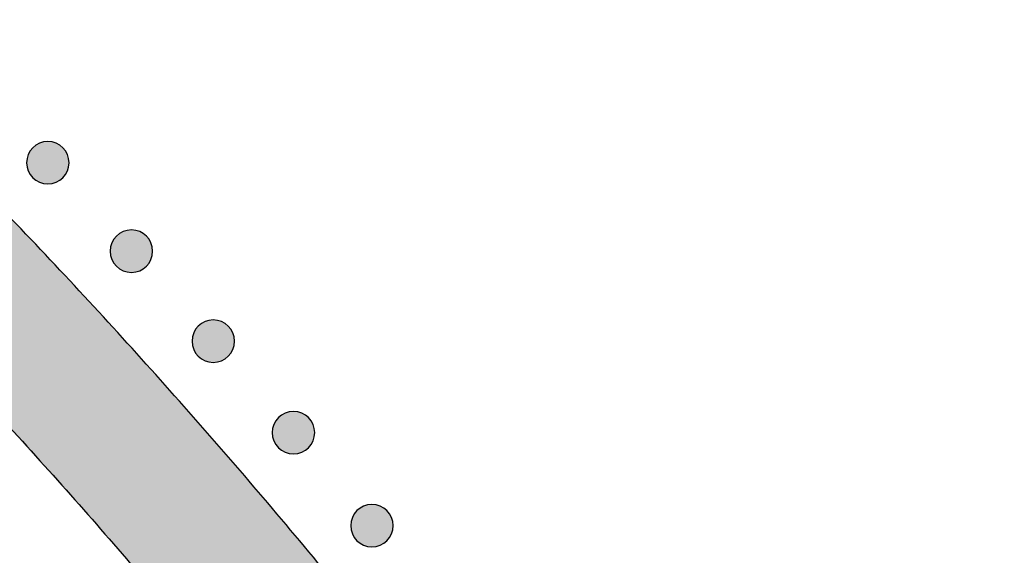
# Model space of a CAD drawing. Header units: millimetres. Extents: x -3873 to -97, y 912 to 4165.
# Tile 354 of 656: x -2939 to -2857, y 1802 to 1847. Entities that reach past the tile are written whole.
import ezdxf

# ---------------------------------------------------------------- set-up
doc = ezdxf.new("R2010")
doc.units = ezdxf.units.MM
doc.layers.add('pattern', color=7, linetype='Continuous', true_color=0x000000)

msp = doc.modelspace()

# ---------------------------------------------------------------- hatches: boundary and pattern name
at = {"layer": 'pattern'}
for points in [[(-2947.833, 1837.914), (-2954.574, 1844.549), (-2961.439, 1851.073), (-2968.426, 1857.481), (-2975.53, 1863.77), (-2982.75, 1869.936), (-2990.082, 1875.978), (-2997.522, 1881.891), (-3005.068, 1887.673), (-3012.716, 1893.321), (-3020.461, 1898.833), (-3028.301, 1904.205), (-3036.232, 1909.437), (-3044.249, 1914.525), (-3052.349, 1919.467), (-3060.528, 1924.261), (-3068.782, 1928.906), (-3067.068, 1914.178), (-3052.065, 1905.251), (-3037.344, 1895.816), (-3022.932, 1885.888), (-3008.853, 1875.481), (-2995.131, 1864.614), (-2981.789, 1853.304), (-2968.847, 1841.571), (-2956.326, 1829.436), (-2944.216, 1816.892), (-2932.507, 1803.928), (-2921.223, 1790.564), (-2910.382, 1776.822), (-2900.002, 1762.723), (-2890.101, 1748.292), (-2880.695, 1733.554), (-2871.796, 1718.533), (-2857.071, 1716.791), (-2861.7, 1725.054), (-2866.479, 1733.242), (-2871.406, 1741.352), (-2876.478, 1749.379), (-2881.695, 1757.319), (-2887.052, 1765.169), (-2892.549, 1772.925), (-2898.183, 1780.584), (-2903.95, 1788.14), (-2909.849, 1795.592), (-2915.877, 1802.935), (-2922.03, 1810.167), (-2928.305, 1817.284), (-2934.699, 1824.282), (-2941.21, 1831.16)], [(-2938.187, 1835.82), (-2938.159, 1835.848), (-2938.13, 1835.875), (-2938.1, 1835.901), (-2938.069, 1835.928), (-2938.037, 1835.953), (-2938.005, 1835.979), (-2937.972, 1836.003), (-2937.937, 1836.027), (-2937.902, 1836.051), (-2937.867, 1836.073), (-2937.83, 1836.095), (-2937.793, 1836.116), (-2937.755, 1836.137), (-2937.716, 1836.157), (-2937.677, 1836.175), (-2937.637, 1836.193), (-2937.596, 1836.21), (-2937.554, 1836.226), (-2937.513, 1836.241), (-2937.47, 1836.255), (-2937.427, 1836.269), (-2937.384, 1836.281), (-2937.34, 1836.291), (-2937.295, 1836.301), (-2937.251, 1836.31), (-2937.206, 1836.318), (-2937.16, 1836.324), (-2937.115, 1836.329), (-2937.069, 1836.333), (-2937.024, 1836.336), (-2936.978, 1836.338), (-2936.932, 1836.339), (-2936.886, 1836.338), (-2936.84, 1836.336), (-2936.794, 1836.333), (-2936.748, 1836.329), (-2936.703, 1836.324), (-2936.658, 1836.317), (-2936.613, 1836.309), (-2936.568, 1836.301), (-2936.524, 1836.291), (-2936.48, 1836.28), (-2936.437, 1836.268), (-2936.394, 1836.254), (-2936.351, 1836.24), (-2936.309, 1836.225), (-2936.268, 1836.209), (-2936.227, 1836.192), (-2936.187, 1836.174), (-2936.148, 1836.155), (-2936.109, 1836.135), (-2936.071, 1836.115), (-2936.034, 1836.094), (-2935.997, 1836.071), (-2935.962, 1836.049), (-2935.927, 1836.025), (-2935.893, 1836.001), (-2935.859, 1835.977), (-2935.827, 1835.951), (-2935.795, 1835.925), (-2935.765, 1835.899), (-2935.735, 1835.872), (-2935.706, 1835.845), (-2935.678, 1835.818), (-2935.65, 1835.79), (-2935.623, 1835.76), (-2935.596, 1835.731), (-2935.57, 1835.7), (-2935.544, 1835.668), (-2935.519, 1835.636), (-2935.494, 1835.602), (-2935.47, 1835.568), (-2935.447, 1835.533), (-2935.424, 1835.498), (-2935.402, 1835.461), (-2935.381, 1835.424), (-2935.361, 1835.386), (-2935.341, 1835.347), (-2935.322, 1835.308), (-2935.304, 1835.267), (-2935.287, 1835.227), (-2935.271, 1835.185), (-2935.256, 1835.143), (-2935.242, 1835.101), (-2935.229, 1835.058), (-2935.217, 1835.014), (-2935.206, 1834.97), (-2935.196, 1834.926), (-2935.188, 1834.882), (-2935.18, 1834.837), (-2935.174, 1834.791), (-2935.168, 1834.746), (-2935.164, 1834.7), (-2935.161, 1834.654), (-2935.16, 1834.608), (-2935.159, 1834.563), (-2935.16, 1834.517), (-2935.162, 1834.471), (-2935.165, 1834.425), (-2935.169, 1834.379), (-2935.174, 1834.334), (-2935.181, 1834.289), (-2935.188, 1834.244), (-2935.197, 1834.199), (-2935.207, 1834.155), (-2935.218, 1834.111), (-2935.23, 1834.067), (-2935.243, 1834.024), (-2935.257, 1833.982), (-2935.273, 1833.94), (-2935.289, 1833.899), (-2935.306, 1833.858), (-2935.324, 1833.818), (-2935.343, 1833.779), (-2935.362, 1833.74), (-2935.383, 1833.702), (-2935.404, 1833.665), (-2935.426, 1833.628), (-2935.449, 1833.592), (-2935.472, 1833.557), (-2935.496, 1833.523), (-2935.521, 1833.49), (-2935.546, 1833.458), (-2935.572, 1833.426), (-2935.598, 1833.395), (-2935.625, 1833.366), (-2935.652, 1833.337), (-2935.68, 1833.308), (-2935.708, 1833.281), (-2935.737, 1833.254), (-2935.767, 1833.227), (-2935.798, 1833.201), (-2935.83, 1833.175), (-2935.862, 1833.15), (-2935.895, 1833.125), (-2935.929, 1833.101), (-2935.964, 1833.078), (-2936, 1833.055), (-2936.037, 1833.033), (-2936.074, 1833.012), (-2936.112, 1832.992), (-2936.151, 1832.972), (-2936.19, 1832.953), (-2936.23, 1832.935), (-2936.271, 1832.918), (-2936.312, 1832.902), (-2936.354, 1832.887), (-2936.397, 1832.873), (-2936.44, 1832.86), (-2936.483, 1832.848), (-2936.527, 1832.837), (-2936.571, 1832.827), (-2936.616, 1832.819), (-2936.661, 1832.811), (-2936.706, 1832.805), (-2936.752, 1832.799), (-2936.798, 1832.795), (-2936.843, 1832.792), (-2936.889, 1832.79), (-2936.935, 1832.79), (-2936.981, 1832.791), (-2937.027, 1832.792), (-2937.073, 1832.795), (-2937.118, 1832.8), (-2937.164, 1832.805), (-2937.209, 1832.811), (-2937.254, 1832.819), (-2937.299, 1832.828), (-2937.343, 1832.838), (-2937.387, 1832.849), (-2937.43, 1832.861), (-2937.473, 1832.874), (-2937.516, 1832.888), (-2937.558, 1832.903), (-2937.599, 1832.919), (-2937.64, 1832.937), (-2937.68, 1832.955), (-2937.719, 1832.973), (-2937.758, 1832.993), (-2937.796, 1833.014), (-2937.833, 1833.035), (-2937.87, 1833.057), (-2937.905, 1833.08), (-2937.94, 1833.103), (-2937.974, 1833.127), (-2938.008, 1833.152), (-2938.04, 1833.177), (-2938.072, 1833.203), (-2938.102, 1833.229), (-2938.132, 1833.256), (-2938.161, 1833.283), (-2938.189, 1833.311), (-2938.217, 1833.339), (-2938.244, 1833.368), (-2938.271, 1833.398), (-2938.297, 1833.429), (-2938.323, 1833.46), (-2938.348, 1833.493), (-2938.372, 1833.526), (-2938.396, 1833.56), (-2938.42, 1833.595), (-2938.442, 1833.631), (-2938.464, 1833.667), (-2938.486, 1833.705), (-2938.506, 1833.743), (-2938.526, 1833.782), (-2938.545, 1833.821), (-2938.562, 1833.861), (-2938.579, 1833.902), (-2938.595, 1833.943), (-2938.611, 1833.985), (-2938.625, 1834.028), (-2938.638, 1834.071), (-2938.65, 1834.114), (-2938.661, 1834.158), (-2938.67, 1834.202), (-2938.679, 1834.247), (-2938.687, 1834.292), (-2938.693, 1834.337), (-2938.698, 1834.383), (-2938.703, 1834.428), (-2938.705, 1834.474), (-2938.707, 1834.52), (-2938.708, 1834.566), (-2938.707, 1834.612), (-2938.705, 1834.658), (-2938.702, 1834.704), (-2938.698, 1834.749), (-2938.693, 1834.795), (-2938.686, 1834.84), (-2938.679, 1834.885), (-2938.67, 1834.929), (-2938.66, 1834.974), (-2938.649, 1835.018), (-2938.637, 1835.061), (-2938.624, 1835.104), (-2938.609, 1835.147), (-2938.594, 1835.188), (-2938.578, 1835.23), (-2938.561, 1835.271), (-2938.543, 1835.311), (-2938.524, 1835.35), (-2938.505, 1835.389), (-2938.484, 1835.427), (-2938.463, 1835.464), (-2938.441, 1835.5), (-2938.418, 1835.536), (-2938.394, 1835.571), (-2938.37, 1835.605), (-2938.346, 1835.638), (-2938.32, 1835.671), (-2938.295, 1835.702), (-2938.268, 1835.733), (-2938.242, 1835.763), (-2938.214, 1835.792)], [(-2931.21, 1828.429), (-2931.182, 1828.457), (-2931.153, 1828.484), (-2931.123, 1828.51), (-2931.092, 1828.537), (-2931.061, 1828.562), (-2931.028, 1828.588), (-2930.995, 1828.612), (-2930.961, 1828.636), (-2930.926, 1828.66), (-2930.89, 1828.682), (-2930.854, 1828.704), (-2930.816, 1828.726), (-2930.778, 1828.746), (-2930.74, 1828.766), (-2930.7, 1828.784), (-2930.66, 1828.802), (-2930.619, 1828.819), (-2930.578, 1828.835), (-2930.536, 1828.85), (-2930.493, 1828.865), (-2930.45, 1828.878), (-2930.407, 1828.89), (-2930.363, 1828.901), (-2930.319, 1828.91), (-2930.274, 1828.919), (-2930.229, 1828.927), (-2930.184, 1828.933), (-2930.138, 1828.938), (-2930.093, 1828.942), (-2930.047, 1828.945), (-2930.001, 1828.947), (-2929.955, 1828.948), (-2929.909, 1828.947), (-2929.863, 1828.945), (-2929.818, 1828.942), (-2929.772, 1828.938), (-2929.726, 1828.933), (-2929.681, 1828.926), (-2929.636, 1828.918), (-2929.592, 1828.91), (-2929.547, 1828.9), (-2929.503, 1828.889), (-2929.46, 1828.877), (-2929.417, 1828.864), (-2929.375, 1828.849), (-2929.333, 1828.834), (-2929.291, 1828.818), (-2929.251, 1828.801), (-2929.211, 1828.783), (-2929.171, 1828.764), (-2929.132, 1828.744), (-2929.094, 1828.724), (-2929.057, 1828.703), (-2929.021, 1828.681), (-2928.985, 1828.658), (-2928.95, 1828.634), (-2928.916, 1828.61), (-2928.883, 1828.586), (-2928.85, 1828.56), (-2928.819, 1828.535), (-2928.788, 1828.508), (-2928.758, 1828.482), (-2928.729, 1828.454), (-2928.701, 1828.427), (-2928.674, 1828.399), (-2928.646, 1828.37), (-2928.62, 1828.34), (-2928.594, 1828.309), (-2928.568, 1828.277), (-2928.543, 1828.245), (-2928.518, 1828.211), (-2928.494, 1828.177), (-2928.471, 1828.142), (-2928.448, 1828.107), (-2928.426, 1828.07), (-2928.405, 1828.033), (-2928.384, 1827.995), (-2928.365, 1827.956), (-2928.346, 1827.917), (-2928.328, 1827.877), (-2928.311, 1827.836), (-2928.295, 1827.794), (-2928.28, 1827.752), (-2928.266, 1827.71), (-2928.253, 1827.667), (-2928.241, 1827.623), (-2928.23, 1827.58), (-2928.22, 1827.535), (-2928.211, 1827.491), (-2928.204, 1827.446), (-2928.197, 1827.4), (-2928.192, 1827.355), (-2928.188, 1827.309), (-2928.185, 1827.263), (-2928.183, 1827.218), (-2928.183, 1827.172), (-2928.183, 1827.126), (-2928.185, 1827.08), (-2928.188, 1827.034), (-2928.192, 1826.988), (-2928.198, 1826.943), (-2928.204, 1826.898), (-2928.212, 1826.853), (-2928.221, 1826.808), (-2928.23, 1826.764), (-2928.241, 1826.72), (-2928.254, 1826.676), (-2928.267, 1826.634), (-2928.281, 1826.591), (-2928.296, 1826.549), (-2928.312, 1826.508), (-2928.329, 1826.467), (-2928.347, 1826.427), (-2928.366, 1826.388), (-2928.386, 1826.349), (-2928.406, 1826.311), (-2928.428, 1826.274), (-2928.45, 1826.237), (-2928.472, 1826.201), (-2928.496, 1826.167), (-2928.52, 1826.132), (-2928.545, 1826.099), (-2928.57, 1826.067), (-2928.596, 1826.035), (-2928.622, 1826.005), (-2928.649, 1825.975), (-2928.676, 1825.946), (-2928.703, 1825.918), (-2928.732, 1825.89), (-2928.761, 1825.863), (-2928.791, 1825.836), (-2928.821, 1825.81), (-2928.853, 1825.784), (-2928.885, 1825.759), (-2928.919, 1825.734), (-2928.953, 1825.71), (-2928.988, 1825.687), (-2929.024, 1825.664), (-2929.06, 1825.642), (-2929.097, 1825.621), (-2929.135, 1825.601), (-2929.174, 1825.581), (-2929.214, 1825.562), (-2929.254, 1825.544), (-2929.294, 1825.527), (-2929.336, 1825.511), (-2929.378, 1825.496), (-2929.42, 1825.482), (-2929.463, 1825.469), (-2929.507, 1825.457), (-2929.551, 1825.446), (-2929.595, 1825.436), (-2929.64, 1825.428), (-2929.685, 1825.42), (-2929.73, 1825.414), (-2929.775, 1825.408), (-2929.821, 1825.404), (-2929.867, 1825.401), (-2929.913, 1825.4), (-2929.959, 1825.399), (-2930.004, 1825.4), (-2930.05, 1825.401), (-2930.096, 1825.405), (-2930.142, 1825.409), (-2930.187, 1825.414), (-2930.233, 1825.421), (-2930.277, 1825.428), (-2930.322, 1825.437), (-2930.366, 1825.447), (-2930.41, 1825.458), (-2930.454, 1825.47), (-2930.497, 1825.483), (-2930.539, 1825.497), (-2930.581, 1825.512), (-2930.622, 1825.529), (-2930.663, 1825.546), (-2930.703, 1825.564), (-2930.743, 1825.582), (-2930.781, 1825.602), (-2930.819, 1825.623), (-2930.857, 1825.644), (-2930.893, 1825.666), (-2930.929, 1825.689), (-2930.964, 1825.712), (-2930.998, 1825.736), (-2931.031, 1825.761), (-2931.063, 1825.786), (-2931.095, 1825.812), (-2931.126, 1825.838), (-2931.156, 1825.865), (-2931.185, 1825.892), (-2931.213, 1825.92), (-2931.24, 1825.948), (-2931.267, 1825.977), (-2931.294, 1826.007), (-2931.32, 1826.038), (-2931.346, 1826.069), (-2931.371, 1826.102), (-2931.396, 1826.135), (-2931.42, 1826.169), (-2931.443, 1826.204), (-2931.466, 1826.24), (-2931.488, 1826.277), (-2931.509, 1826.314), (-2931.53, 1826.352), (-2931.549, 1826.391), (-2931.568, 1826.43), (-2931.586, 1826.47), (-2931.603, 1826.511), (-2931.619, 1826.552), (-2931.634, 1826.594), (-2931.648, 1826.637), (-2931.661, 1826.68), (-2931.673, 1826.723), (-2931.684, 1826.767), (-2931.694, 1826.811), (-2931.703, 1826.856), (-2931.71, 1826.901), (-2931.717, 1826.946), (-2931.722, 1826.992), (-2931.726, 1827.037), (-2931.729, 1827.083), (-2931.731, 1827.129), (-2931.731, 1827.175), (-2931.731, 1827.221), (-2931.729, 1827.267), (-2931.726, 1827.313), (-2931.722, 1827.358), (-2931.716, 1827.404), (-2931.71, 1827.449), (-2931.702, 1827.494), (-2931.693, 1827.539), (-2931.683, 1827.583), (-2931.672, 1827.627), (-2931.66, 1827.67), (-2931.647, 1827.713), (-2931.633, 1827.756), (-2931.618, 1827.798), (-2931.602, 1827.839), (-2931.585, 1827.88), (-2931.567, 1827.92), (-2931.548, 1827.959), (-2931.528, 1827.998), (-2931.507, 1828.036), (-2931.486, 1828.073), (-2931.464, 1828.11), (-2931.441, 1828.145), (-2931.418, 1828.18), (-2931.394, 1828.214), (-2931.369, 1828.247), (-2931.344, 1828.28), (-2931.318, 1828.311), (-2931.292, 1828.342), (-2931.265, 1828.372), (-2931.238, 1828.401)], [(-2924.373, 1820.909), (-2924.345, 1820.937), (-2924.316, 1820.964), (-2924.286, 1820.99), (-2924.255, 1821.017), (-2924.224, 1821.042), (-2924.191, 1821.068), (-2924.158, 1821.092), (-2924.124, 1821.116), (-2924.089, 1821.14), (-2924.053, 1821.162), (-2924.017, 1821.184), (-2923.979, 1821.205), (-2923.941, 1821.226), (-2923.903, 1821.246), (-2923.863, 1821.264), (-2923.823, 1821.282), (-2923.782, 1821.299), (-2923.741, 1821.315), (-2923.699, 1821.33), (-2923.656, 1821.344), (-2923.613, 1821.358), (-2923.57, 1821.37), (-2923.526, 1821.38), (-2923.482, 1821.39), (-2923.437, 1821.399), (-2923.392, 1821.407), (-2923.347, 1821.413), (-2923.301, 1821.418), (-2923.256, 1821.422), (-2923.21, 1821.425), (-2923.164, 1821.427), (-2923.118, 1821.428), (-2923.072, 1821.427), (-2923.026, 1821.425), (-2922.981, 1821.422), (-2922.935, 1821.418), (-2922.889, 1821.413), (-2922.844, 1821.406), (-2922.799, 1821.398), (-2922.755, 1821.39), (-2922.71, 1821.38), (-2922.666, 1821.369), (-2922.623, 1821.357), (-2922.58, 1821.343), (-2922.537, 1821.329), (-2922.496, 1821.314), (-2922.454, 1821.298), (-2922.414, 1821.281), (-2922.373, 1821.263), (-2922.334, 1821.244), (-2922.295, 1821.224), (-2922.257, 1821.204), (-2922.22, 1821.183), (-2922.184, 1821.16), (-2922.148, 1821.138), (-2922.113, 1821.114), (-2922.079, 1821.09), (-2922.046, 1821.066), (-2922.013, 1821.04), (-2921.982, 1821.014), (-2921.951, 1820.988), (-2921.921, 1820.961), (-2921.892, 1820.934), (-2921.864, 1820.907), (-2921.836, 1820.879), (-2921.809, 1820.849), (-2921.783, 1820.82), (-2921.756, 1820.789), (-2921.731, 1820.757), (-2921.705, 1820.725), (-2921.681, 1820.691), (-2921.657, 1820.657), (-2921.633, 1820.622), (-2921.611, 1820.587), (-2921.589, 1820.55), (-2921.568, 1820.513), (-2921.547, 1820.475), (-2921.527, 1820.436), (-2921.509, 1820.397), (-2921.491, 1820.356), (-2921.474, 1820.316), (-2921.458, 1820.274), (-2921.443, 1820.232), (-2921.429, 1820.19), (-2921.416, 1820.147), (-2921.404, 1820.103), (-2921.393, 1820.059), (-2921.383, 1820.015), (-2921.374, 1819.971), (-2921.366, 1819.926), (-2921.36, 1819.88), (-2921.355, 1819.835), (-2921.351, 1819.789), (-2921.348, 1819.743), (-2921.346, 1819.697), (-2921.345, 1819.652), (-2921.346, 1819.606), (-2921.348, 1819.56), (-2921.351, 1819.514), (-2921.355, 1819.468), (-2921.36, 1819.423), (-2921.367, 1819.378), (-2921.375, 1819.333), (-2921.383, 1819.288), (-2921.393, 1819.244), (-2921.404, 1819.2), (-2921.416, 1819.156), (-2921.43, 1819.113), (-2921.444, 1819.071), (-2921.459, 1819.029), (-2921.475, 1818.988), (-2921.492, 1818.947), (-2921.51, 1818.907), (-2921.529, 1818.867), (-2921.549, 1818.829), (-2921.569, 1818.791), (-2921.59, 1818.754), (-2921.613, 1818.717), (-2921.635, 1818.681), (-2921.659, 1818.646), (-2921.683, 1818.612), (-2921.708, 1818.579), (-2921.733, 1818.547), (-2921.759, 1818.515), (-2921.785, 1818.484), (-2921.812, 1818.455), (-2921.839, 1818.426), (-2921.866, 1818.397), (-2921.895, 1818.37), (-2921.924, 1818.343), (-2921.953, 1818.316), (-2921.984, 1818.29), (-2922.016, 1818.264), (-2922.048, 1818.239), (-2922.082, 1818.214), (-2922.116, 1818.19), (-2922.151, 1818.167), (-2922.186, 1818.144), (-2922.223, 1818.122), (-2922.26, 1818.101), (-2922.298, 1818.081), (-2922.337, 1818.061), (-2922.377, 1818.042), (-2922.417, 1818.024), (-2922.457, 1818.007), (-2922.499, 1817.991), (-2922.541, 1817.976), (-2922.583, 1817.962), (-2922.626, 1817.949), (-2922.67, 1817.937), (-2922.714, 1817.926), (-2922.758, 1817.916), (-2922.803, 1817.908), (-2922.848, 1817.9), (-2922.893, 1817.894), (-2922.938, 1817.888), (-2922.984, 1817.884), (-2923.03, 1817.881), (-2923.076, 1817.879), (-2923.121, 1817.879), (-2923.167, 1817.88), (-2923.213, 1817.881), (-2923.259, 1817.884), (-2923.305, 1817.889), (-2923.35, 1817.894), (-2923.395, 1817.9), (-2923.44, 1817.908), (-2923.485, 1817.917), (-2923.529, 1817.927), (-2923.573, 1817.938), (-2923.617, 1817.95), (-2923.66, 1817.963), (-2923.702, 1817.977), (-2923.744, 1817.992), (-2923.785, 1818.008), (-2923.826, 1818.026), (-2923.866, 1818.044), (-2923.906, 1818.062), (-2923.944, 1818.082), (-2923.982, 1818.103), (-2924.019, 1818.124), (-2924.056, 1818.146), (-2924.092, 1818.169), (-2924.127, 1818.192), (-2924.161, 1818.216), (-2924.194, 1818.241), (-2924.226, 1818.266), (-2924.258, 1818.292), (-2924.289, 1818.318), (-2924.318, 1818.345), (-2924.347, 1818.372), (-2924.376, 1818.4), (-2924.403, 1818.428), (-2924.43, 1818.457), (-2924.457, 1818.487), (-2924.483, 1818.518), (-2924.509, 1818.549), (-2924.534, 1818.582), (-2924.559, 1818.615), (-2924.583, 1818.649), (-2924.606, 1818.684), (-2924.629, 1818.72), (-2924.651, 1818.756), (-2924.672, 1818.794), (-2924.692, 1818.832), (-2924.712, 1818.871), (-2924.731, 1818.91), (-2924.749, 1818.95), (-2924.766, 1818.991), (-2924.782, 1819.032), (-2924.797, 1819.074), (-2924.811, 1819.117), (-2924.824, 1819.16), (-2924.836, 1819.203), (-2924.847, 1819.247), (-2924.857, 1819.291), (-2924.866, 1819.336), (-2924.873, 1819.381), (-2924.88, 1819.426), (-2924.885, 1819.472), (-2924.889, 1819.517), (-2924.892, 1819.563), (-2924.894, 1819.609), (-2924.894, 1819.655), (-2924.893, 1819.701), (-2924.892, 1819.747), (-2924.889, 1819.793), (-2924.884, 1819.838), (-2924.879, 1819.884), (-2924.873, 1819.929), (-2924.865, 1819.974), (-2924.856, 1820.018), (-2924.846, 1820.063), (-2924.835, 1820.107), (-2924.823, 1820.15), (-2924.81, 1820.193), (-2924.796, 1820.236), (-2924.781, 1820.277), (-2924.765, 1820.319), (-2924.747, 1820.36), (-2924.729, 1820.4), (-2924.711, 1820.439), (-2924.691, 1820.478), (-2924.67, 1820.516), (-2924.649, 1820.553), (-2924.627, 1820.589), (-2924.604, 1820.625), (-2924.581, 1820.66), (-2924.557, 1820.694), (-2924.532, 1820.727), (-2924.507, 1820.76), (-2924.481, 1820.791), (-2924.455, 1820.822), (-2924.428, 1820.852), (-2924.401, 1820.881)], [(-2917.678, 1813.262), (-2917.65, 1813.29), (-2917.621, 1813.317), (-2917.591, 1813.344), (-2917.56, 1813.37), (-2917.528, 1813.396), (-2917.496, 1813.421), (-2917.463, 1813.446), (-2917.429, 1813.47), (-2917.394, 1813.493), (-2917.358, 1813.516), (-2917.321, 1813.538), (-2917.284, 1813.559), (-2917.246, 1813.579), (-2917.207, 1813.599), (-2917.168, 1813.618), (-2917.128, 1813.636), (-2917.087, 1813.653), (-2917.046, 1813.669), (-2917.004, 1813.684), (-2916.961, 1813.698), (-2916.918, 1813.711), (-2916.875, 1813.723), (-2916.831, 1813.734), (-2916.786, 1813.744), (-2916.742, 1813.752), (-2916.697, 1813.76), (-2916.652, 1813.766), (-2916.606, 1813.772), (-2916.56, 1813.776), (-2916.515, 1813.779), (-2916.469, 1813.78), (-2916.423, 1813.781), (-2916.377, 1813.78), (-2916.331, 1813.778), (-2916.285, 1813.775), (-2916.24, 1813.771), (-2916.194, 1813.766), (-2916.149, 1813.759), (-2916.104, 1813.752), (-2916.059, 1813.743), (-2916.015, 1813.733), (-2915.971, 1813.722), (-2915.928, 1813.71), (-2915.885, 1813.697), (-2915.842, 1813.683), (-2915.8, 1813.668), (-2915.759, 1813.651), (-2915.718, 1813.634), (-2915.678, 1813.616), (-2915.639, 1813.597), (-2915.6, 1813.578), (-2915.562, 1813.557), (-2915.525, 1813.536), (-2915.488, 1813.514), (-2915.453, 1813.491), (-2915.418, 1813.468), (-2915.384, 1813.444), (-2915.35, 1813.419), (-2915.318, 1813.394), (-2915.286, 1813.368), (-2915.256, 1813.342), (-2915.226, 1813.315), (-2915.197, 1813.288), (-2915.169, 1813.26), (-2915.141, 1813.232), (-2915.114, 1813.203), (-2915.087, 1813.173), (-2915.061, 1813.142), (-2915.035, 1813.111), (-2915.01, 1813.078), (-2914.986, 1813.045), (-2914.962, 1813.011), (-2914.938, 1812.976), (-2914.915, 1812.94), (-2914.894, 1812.903), (-2914.872, 1812.866), (-2914.852, 1812.828), (-2914.832, 1812.789), (-2914.813, 1812.75), (-2914.795, 1812.71), (-2914.778, 1812.669), (-2914.762, 1812.628), (-2914.747, 1812.586), (-2914.733, 1812.543), (-2914.72, 1812.5), (-2914.708, 1812.457), (-2914.697, 1812.413), (-2914.687, 1812.369), (-2914.679, 1812.324), (-2914.671, 1812.279), (-2914.665, 1812.234), (-2914.66, 1812.188), (-2914.655, 1812.143), (-2914.652, 1812.097), (-2914.651, 1812.051), (-2914.65, 1812.005), (-2914.651, 1811.959), (-2914.653, 1811.913), (-2914.656, 1811.867), (-2914.66, 1811.822), (-2914.665, 1811.776), (-2914.672, 1811.731), (-2914.679, 1811.686), (-2914.688, 1811.641), (-2914.698, 1811.597), (-2914.709, 1811.553), (-2914.721, 1811.51), (-2914.734, 1811.467), (-2914.748, 1811.424), (-2914.764, 1811.382), (-2914.78, 1811.341), (-2914.797, 1811.3), (-2914.815, 1811.26), (-2914.834, 1811.221), (-2914.853, 1811.182), (-2914.874, 1811.144), (-2914.895, 1811.107), (-2914.917, 1811.07), (-2914.94, 1811.035), (-2914.963, 1811), (-2914.988, 1810.966), (-2915.012, 1810.933), (-2915.038, 1810.9), (-2915.063, 1810.869), (-2915.09, 1810.838), (-2915.116, 1810.808), (-2915.144, 1810.779), (-2915.171, 1810.751), (-2915.199, 1810.723), (-2915.228, 1810.696), (-2915.258, 1810.669), (-2915.289, 1810.643), (-2915.321, 1810.618), (-2915.353, 1810.592), (-2915.386, 1810.568), (-2915.421, 1810.544), (-2915.455, 1810.52), (-2915.491, 1810.498), (-2915.528, 1810.476), (-2915.565, 1810.454), (-2915.603, 1810.434), (-2915.642, 1810.414), (-2915.681, 1810.396), (-2915.721, 1810.378), (-2915.762, 1810.361), (-2915.803, 1810.345), (-2915.845, 1810.329), (-2915.888, 1810.315), (-2915.931, 1810.302), (-2915.974, 1810.29), (-2916.018, 1810.279), (-2916.063, 1810.27), (-2916.107, 1810.261), (-2916.152, 1810.253), (-2916.197, 1810.247), (-2916.243, 1810.242), (-2916.289, 1810.238), (-2916.334, 1810.235), (-2916.38, 1810.233), (-2916.426, 1810.232), (-2916.472, 1810.233), (-2916.518, 1810.235), (-2916.564, 1810.238), (-2916.609, 1810.242), (-2916.655, 1810.247), (-2916.7, 1810.254), (-2916.745, 1810.262), (-2916.79, 1810.27), (-2916.834, 1810.28), (-2916.878, 1810.291), (-2916.921, 1810.303), (-2916.964, 1810.316), (-2917.007, 1810.331), (-2917.049, 1810.346), (-2917.09, 1810.362), (-2917.131, 1810.379), (-2917.171, 1810.397), (-2917.21, 1810.416), (-2917.249, 1810.435), (-2917.287, 1810.456), (-2917.324, 1810.477), (-2917.361, 1810.499), (-2917.396, 1810.522), (-2917.431, 1810.546), (-2917.465, 1810.57), (-2917.499, 1810.594), (-2917.531, 1810.62), (-2917.563, 1810.645), (-2917.593, 1810.672), (-2917.623, 1810.698), (-2917.652, 1810.726), (-2917.68, 1810.753), (-2917.708, 1810.781), (-2917.735, 1810.81), (-2917.762, 1810.84), (-2917.788, 1810.871), (-2917.814, 1810.903), (-2917.839, 1810.935), (-2917.863, 1810.969), (-2917.887, 1811.003), (-2917.911, 1811.038), (-2917.934, 1811.073), (-2917.956, 1811.11), (-2917.977, 1811.147), (-2917.997, 1811.185), (-2918.017, 1811.224), (-2918.036, 1811.263), (-2918.054, 1811.303), (-2918.071, 1811.344), (-2918.087, 1811.386), (-2918.102, 1811.428), (-2918.116, 1811.47), (-2918.129, 1811.513), (-2918.141, 1811.556), (-2918.152, 1811.6), (-2918.162, 1811.645), (-2918.17, 1811.689), (-2918.178, 1811.734), (-2918.184, 1811.78), (-2918.19, 1811.825), (-2918.194, 1811.871), (-2918.197, 1811.917), (-2918.198, 1811.962), (-2918.199, 1812.008), (-2918.198, 1812.054), (-2918.196, 1812.1), (-2918.193, 1812.146), (-2918.189, 1812.192), (-2918.184, 1812.237), (-2918.177, 1812.282), (-2918.17, 1812.327), (-2918.161, 1812.372), (-2918.151, 1812.416), (-2918.14, 1812.46), (-2918.128, 1812.503), (-2918.115, 1812.546), (-2918.101, 1812.589), (-2918.085, 1812.631), (-2918.069, 1812.672), (-2918.052, 1812.713), (-2918.034, 1812.753), (-2918.015, 1812.792), (-2917.996, 1812.831), (-2917.975, 1812.869), (-2917.954, 1812.906), (-2917.932, 1812.943), (-2917.909, 1812.979), (-2917.886, 1813.013), (-2917.861, 1813.047), (-2917.837, 1813.081), (-2917.812, 1813.113), (-2917.786, 1813.145), (-2917.759, 1813.175), (-2917.733, 1813.205), (-2917.706, 1813.234)], [(-2911.127, 1805.492), (-2911.099, 1805.519), (-2911.07, 1805.547), (-2911.04, 1805.573), (-2911.009, 1805.6), (-2910.977, 1805.625), (-2910.945, 1805.65), (-2910.912, 1805.675), (-2910.877, 1805.699), (-2910.842, 1805.722), (-2910.807, 1805.745), (-2910.77, 1805.767), (-2910.733, 1805.788), (-2910.695, 1805.809), (-2910.656, 1805.828), (-2910.617, 1805.847), (-2910.577, 1805.865), (-2910.536, 1805.882), (-2910.494, 1805.898), (-2910.452, 1805.913), (-2910.41, 1805.927), (-2910.367, 1805.94), (-2910.324, 1805.952), (-2910.28, 1805.963), (-2910.235, 1805.973), (-2910.191, 1805.982), (-2910.146, 1805.989), (-2910.1, 1805.996), (-2910.055, 1806.001), (-2910.009, 1806.005), (-2909.964, 1806.008), (-2909.918, 1806.01), (-2909.872, 1806.01), (-2909.826, 1806.01), (-2909.78, 1806.008), (-2909.734, 1806.005), (-2909.688, 1806.001), (-2909.643, 1805.995), (-2909.598, 1805.989), (-2909.553, 1805.981), (-2909.508, 1805.972), (-2909.464, 1805.963), (-2909.42, 1805.952), (-2909.377, 1805.939), (-2909.334, 1805.926), (-2909.291, 1805.912), (-2909.249, 1805.897), (-2909.208, 1805.881), (-2909.167, 1805.864), (-2909.127, 1805.846), (-2909.088, 1805.827), (-2909.049, 1805.807), (-2909.011, 1805.787), (-2908.974, 1805.765), (-2908.937, 1805.743), (-2908.902, 1805.721), (-2908.867, 1805.697), (-2908.833, 1805.673), (-2908.799, 1805.648), (-2908.767, 1805.623), (-2908.735, 1805.597), (-2908.705, 1805.571), (-2908.675, 1805.544), (-2908.646, 1805.517), (-2908.618, 1805.49), (-2908.59, 1805.461), (-2908.563, 1805.432), (-2908.536, 1805.402), (-2908.51, 1805.372), (-2908.484, 1805.34), (-2908.459, 1805.308), (-2908.434, 1805.274), (-2908.41, 1805.24), (-2908.387, 1805.205), (-2908.364, 1805.169), (-2908.342, 1805.133), (-2908.321, 1805.096), (-2908.301, 1805.058), (-2908.281, 1805.019), (-2908.262, 1804.979), (-2908.244, 1804.939), (-2908.227, 1804.899), (-2908.211, 1804.857), (-2908.196, 1804.815), (-2908.182, 1804.773), (-2908.169, 1804.73), (-2908.157, 1804.686), (-2908.146, 1804.642), (-2908.136, 1804.598), (-2908.128, 1804.553), (-2908.12, 1804.508), (-2908.114, 1804.463), (-2908.108, 1804.418), (-2908.104, 1804.372), (-2908.101, 1804.326), (-2908.1, 1804.28), (-2908.099, 1804.234), (-2908.1, 1804.189), (-2908.102, 1804.143), (-2908.105, 1804.097), (-2908.109, 1804.051), (-2908.114, 1804.006), (-2908.121, 1803.961), (-2908.128, 1803.916), (-2908.137, 1803.871), (-2908.147, 1803.827), (-2908.158, 1803.783), (-2908.17, 1803.739), (-2908.183, 1803.696), (-2908.197, 1803.654), (-2908.213, 1803.612), (-2908.229, 1803.571), (-2908.246, 1803.53), (-2908.264, 1803.49), (-2908.283, 1803.45), (-2908.302, 1803.412), (-2908.323, 1803.374), (-2908.344, 1803.336), (-2908.366, 1803.3), (-2908.389, 1803.264), (-2908.412, 1803.229), (-2908.436, 1803.195), (-2908.461, 1803.162), (-2908.486, 1803.13), (-2908.512, 1803.098), (-2908.538, 1803.067), (-2908.565, 1803.037), (-2908.592, 1803.008), (-2908.62, 1802.98), (-2908.648, 1802.953), (-2908.677, 1802.926), (-2908.707, 1802.899), (-2908.738, 1802.873), (-2908.769, 1802.847), (-2908.802, 1802.822), (-2908.835, 1802.797), (-2908.869, 1802.773), (-2908.904, 1802.75), (-2908.94, 1802.727), (-2908.977, 1802.705), (-2909.014, 1802.684), (-2909.052, 1802.663), (-2909.091, 1802.644), (-2909.13, 1802.625), (-2909.17, 1802.607), (-2909.211, 1802.59), (-2909.252, 1802.574), (-2909.294, 1802.559), (-2909.337, 1802.545), (-2909.38, 1802.532), (-2909.423, 1802.52), (-2909.467, 1802.509), (-2909.511, 1802.499), (-2909.556, 1802.49), (-2909.601, 1802.483), (-2909.646, 1802.476), (-2909.692, 1802.471), (-2909.737, 1802.467), (-2909.783, 1802.464), (-2909.829, 1802.462), (-2909.875, 1802.462), (-2909.921, 1802.462), (-2909.967, 1802.464), (-2910.013, 1802.467), (-2910.058, 1802.471), (-2910.104, 1802.477), (-2910.149, 1802.483), (-2910.194, 1802.491), (-2910.239, 1802.5), (-2910.283, 1802.51), (-2910.327, 1802.521), (-2910.37, 1802.533), (-2910.413, 1802.546), (-2910.456, 1802.56), (-2910.498, 1802.575), (-2910.539, 1802.591), (-2910.58, 1802.608), (-2910.62, 1802.626), (-2910.659, 1802.645), (-2910.698, 1802.665), (-2910.736, 1802.686), (-2910.773, 1802.707), (-2910.81, 1802.729), (-2910.845, 1802.752), (-2910.88, 1802.775), (-2910.914, 1802.799), (-2910.948, 1802.824), (-2910.98, 1802.849), (-2911.012, 1802.875), (-2911.042, 1802.901), (-2911.072, 1802.928), (-2911.101, 1802.955), (-2911.129, 1802.983), (-2911.157, 1803.011), (-2911.184, 1803.04), (-2911.211, 1803.07), (-2911.237, 1803.101), (-2911.262, 1803.132), (-2911.288, 1803.165), (-2911.312, 1803.198), (-2911.336, 1803.232), (-2911.36, 1803.267), (-2911.382, 1803.303), (-2911.404, 1803.339), (-2911.426, 1803.377), (-2911.446, 1803.415), (-2911.466, 1803.453), (-2911.485, 1803.493), (-2911.502, 1803.533), (-2911.519, 1803.574), (-2911.535, 1803.615), (-2911.551, 1803.657), (-2911.565, 1803.7), (-2911.578, 1803.743), (-2911.59, 1803.786), (-2911.601, 1803.83), (-2911.61, 1803.874), (-2911.619, 1803.919), (-2911.627, 1803.964), (-2911.633, 1804.009), (-2911.638, 1804.055), (-2911.642, 1804.1), (-2911.645, 1804.146), (-2911.647, 1804.192), (-2911.648, 1804.238), (-2911.647, 1804.284), (-2911.645, 1804.33), (-2911.642, 1804.375), (-2911.638, 1804.421), (-2911.633, 1804.467), (-2911.626, 1804.512), (-2911.619, 1804.557), (-2911.61, 1804.601), (-2911.6, 1804.646), (-2911.589, 1804.69), (-2911.577, 1804.733), (-2911.564, 1804.776), (-2911.549, 1804.818), (-2911.534, 1804.86), (-2911.518, 1804.902), (-2911.501, 1804.942), (-2911.483, 1804.982), (-2911.464, 1805.022), (-2911.445, 1805.061), (-2911.424, 1805.099), (-2911.403, 1805.136), (-2911.381, 1805.172), (-2911.358, 1805.208), (-2911.334, 1805.243), (-2911.31, 1805.277), (-2911.286, 1805.31), (-2911.26, 1805.343), (-2911.235, 1805.374), (-2911.208, 1805.405), (-2911.182, 1805.435), (-2911.154, 1805.464)]]:
    msp.add_hatch(color=256, dxfattribs=at).paths.add_polyline_path(points, flags=0)

# ---------------------------------------------------------------- linework, layer by layer
at = {"layer": 'pattern', "extrusion": (0, 0, -1)}
for centre in [(2936.933, 1834.564), (2929.957, 1827.173), (2923.12, 1819.653), (2916.425, 1812.007), (2909.873, 1804.236)]:
    msp.add_circle(centre, 1.774, dxfattribs=at)
at = {"layer": 'pattern'}
for points, weights in [([(-2857.071, 1716.791), (-2893.871, 1783.847), (-2947.833, 1837.914)], [1, 0.990039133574, 1]), ([(-2956.326, 1829.436), (-2906.669, 1779.684), (-2871.796, 1718.533)], [1, 0.991158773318, 1])]:
    msp.add_rational_spline(points, weights, degree=2, dxfattribs=at)

doc.saveas('drawing.dxf')
